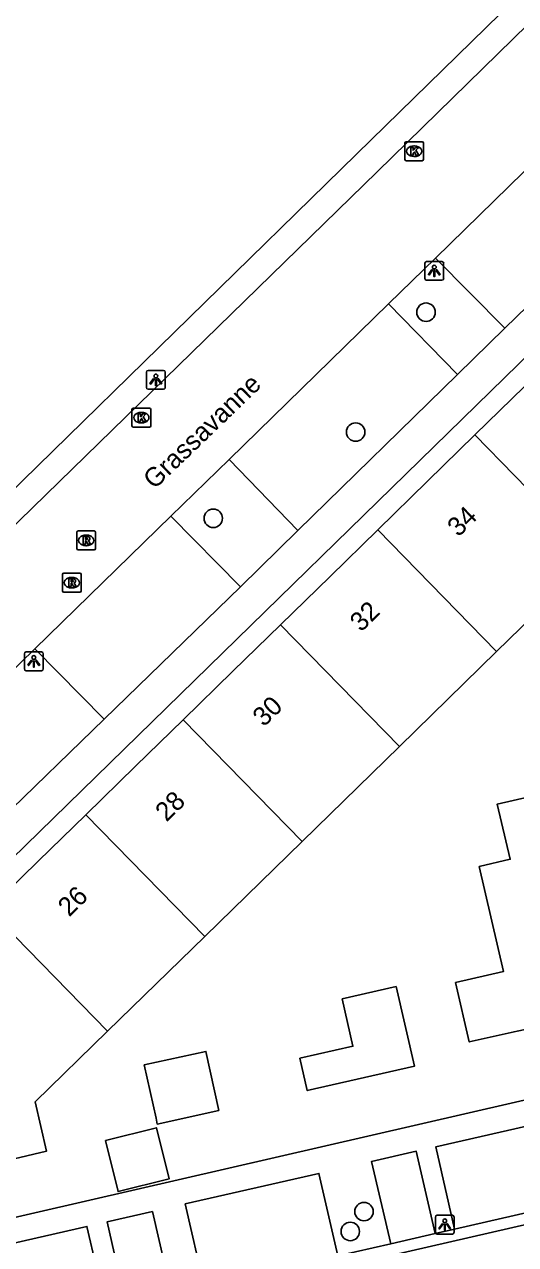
# Model space of a CAD drawing. Extents: x 156414 to 157775, y 382335 to 383765.
# Drawn here: x 156665.6 to 156691.6, y 383507 to 383571.6 of the extents above; entities that cross this region are included whole.
import ezdxf

# ---------------------------------------------------------------- set-up
doc = ezdxf.new("R2010")
doc.units = 0
for name, color, linetype in [('IMGEO_Boom', 7, 'Continuous'), ('IMGEO_Fietspad_gesloten', 7, 'Continuous'), ('IMGEO_Kolk', 7, 'Continuous'), ('IMGEO_Lichtpunt', 7, 'Continuous'), ('IMGEO_Openbare_ruimte_label', 7, 'Continuous'), ('IMGEO_Pand', 7, 'Continuous'), ('IMGEO_Pand_nummerreeks', 7, 'Continuous'), ('IMGEO_Parkeervlak_open', 7, 'Continuous'), ('IMGEO_Rijbaan_lokaal_gesloten', 7, 'Continuous'), ('IMGEO_Rijbaan_lokaal_open', 7, 'Continuous'), ('IMGEO_Rioolput', 7, 'Continuous'), ('IMGEO_Voetpad_open', 7, 'Continuous')]:
    doc.layers.add(name, color=color, linetype=linetype)

msp = doc.modelspace()

# ---------------------------------------------------------------- linework, layer by layer
at = {"layer": 'IMGEO_Boom'}
for centre in [(156686.876, 383556.37), (156683.148, 383550.024), (156675.606, 383545.46), (156683.59, 383508.765), (156682.864, 383507.711)]:
    msp.add_circle(centre, 0.489, dxfattribs=at)
at = {"layer": 'IMGEO_Fietspad_gesloten'}
msp.add_lwpolyline([(156636.845, 383519.44), (156656.634, 383538.797), (156683.195, 383564.735), (156699.188, 383580.373), (156700.165, 383581.368)], dxfattribs=at)
at = {"layer": 'IMGEO_Kolk'}
for p, q in [((156685.748, 383564.464), (156685.748, 383565.316)), ((156685.823, 383565.39), (156686.675, 383565.39)), ((156686.749, 383565.316), (156686.749, 383564.464)), ((156686.259, 383564.61), (156686.234, 383564.61)), ((156686.236, 383565.17), (156686.261, 383565.17)), ((156686.675, 383564.39), (156685.823, 383564.39)), ((156671.302, 383550.362), (156671.302, 383551.214)), ((156671.377, 383551.288), (156672.229, 383551.288)), ((156671.79, 383551.068), (156671.815, 383551.068)), ((156672.303, 383551.214), (156672.303, 383550.362)), ((156671.813, 383550.508), (156671.788, 383550.508)), ((156672.229, 383550.288), (156671.377, 383550.288))]:
    msp.add_line(p, q, dxfattribs=at)
for points in [[(156685.748, 383564.464), (156685.748, 383565.316)], [(156685.823, 383565.39), (156686.675, 383565.39)], [(156686.749, 383565.316), (156686.749, 383564.464)], [(156686.069, 383565.09), (156686.192, 383565.09), (156686.192, 383564.939), (156686.322, 383565.09), (156686.486, 383565.09), (156686.34, 383564.939), (156686.493, 383564.69), (156686.341, 383564.69), (156686.256, 383564.854), (156686.192, 383564.787), (156686.192, 383564.69), (156686.069, 383564.69), (156686.069, 383565.09)], [(156686.675, 383564.39), (156685.823, 383564.39)], [(156671.302, 383550.362), (156671.302, 383551.214)], [(156671.377, 383551.288), (156672.229, 383551.288)], [(156672.303, 383551.214), (156672.303, 383550.362)], [(156671.623, 383550.988), (156671.746, 383550.988), (156671.746, 383550.837), (156671.876, 383550.988), (156672.04, 383550.988), (156671.894, 383550.837), (156672.047, 383550.588), (156671.895, 383550.588), (156671.81, 383550.752), (156671.746, 383550.685), (156671.746, 383550.588), (156671.623, 383550.588), (156671.623, 383550.988)], [(156672.229, 383550.288), (156671.377, 383550.288)]]:
    msp.add_lwpolyline(points, dxfattribs=at)
for centre, start, end in [((156685.825, 383565.314), 91.55205, 178.44795), ((156685.825, 383565.314), 91.55205, 178.44795), ((156686.673, 383565.314), 1.55205, 88.44795), ((156686.673, 383565.314), 1.55205, 88.44795), ((156685.825, 383564.466), 181.55205, 268.44795), ((156685.825, 383564.466), 181.55205, 268.44795), ((156686.673, 383564.466), 271.55205, 358.44795), ((156686.673, 383564.466), 271.55205, 358.44795), ((156671.379, 383551.212), 91.55205, 178.44795), ((156671.379, 383551.212), 91.55205, 178.44795), ((156672.227, 383551.212), 1.55205, 88.44795), ((156672.227, 383551.212), 1.55205, 88.44795), ((156671.379, 383550.364), 181.55205, 268.44795), ((156671.379, 383550.364), 181.55205, 268.44795), ((156672.227, 383550.364), 271.55205, 358.44795), ((156672.227, 383550.364), 271.55205, 358.44795)]:
    msp.add_arc(centre, 0.0765, start, end, dxfattribs=at)
for centre, major_axis, ratio, start_param, end_param in [((156686.235, 383564.89), (-0.387, 0.002), 0.722429, 4.712389, 7.853982), ((156686.26, 383564.89), (-0.39, 0.002), 0.717154, 1.570796, 4.712389), ((156671.789, 383550.788), (-0.387, 0.002), 0.722429, 4.712389, 7.853982), ((156671.814, 383550.788), (-0.39, 0.002), 0.717154, 1.570796, 4.712389)]:
    msp.add_ellipse(centre, major_axis=major_axis, ratio=ratio, start_param=start_param, end_param=end_param, dxfattribs=at)
at = {"layer": 'IMGEO_Lichtpunt'}
for p, q in [((156686.813, 383558.959), (156686.813, 383558.152)), ((156686.813, 383558.959), (156686.813, 383558.152)), ((156687.715, 383559.054), (156686.907, 383559.054)), ((156687.715, 383559.054), (156686.907, 383559.054)), ((156687.809, 383558.152), (156687.809, 383558.959)), ((156687.809, 383558.152), (156687.809, 383558.959)), ((156686.907, 383558.058), (156687.715, 383558.058)), ((156686.907, 383558.058), (156687.715, 383558.058)), ((156672.07, 383553.194), (156672.07, 383552.387)), ((156672.07, 383553.194), (156672.07, 383552.387)), ((156672.972, 383553.289), (156672.164, 383553.289)), ((156672.972, 383553.289), (156672.164, 383553.289)), ((156673.066, 383552.387), (156673.066, 383553.194)), ((156673.066, 383552.387), (156673.066, 383553.194)), ((156672.164, 383552.293), (156672.972, 383552.293)), ((156672.164, 383552.293), (156672.972, 383552.293)), ((156665.605, 383538.295), (156665.605, 383537.488)), ((156665.605, 383538.295), (156665.605, 383537.488)), ((156666.507, 383538.39), (156665.699, 383538.39)), ((156666.507, 383538.39), (156665.699, 383538.39)), ((156666.601, 383537.488), (156666.601, 383538.295)), ((156666.601, 383537.488), (156666.601, 383538.295)), ((156665.699, 383537.394), (156666.507, 383537.394)), ((156665.699, 383537.394), (156666.507, 383537.394)), ((156687.369, 383508.475), (156687.369, 383507.668)), ((156687.369, 383508.475), (156687.369, 383507.668)), ((156688.271, 383508.57), (156687.463, 383508.57)), ((156688.271, 383508.57), (156687.463, 383508.57)), ((156688.365, 383507.668), (156688.365, 383508.475)), ((156688.365, 383507.668), (156688.365, 383508.475)), ((156687.463, 383507.574), (156688.271, 383507.574)), ((156687.463, 383507.574), (156688.271, 383507.574))]:
    msp.add_line(p, q, dxfattribs=at)
for points in [[(156687.187, 383558.623), (156687.226, 383558.595), (156687.038, 383558.333), (156687, 383558.36), (156687.187, 383558.623)], [(156687.289, 383558.575), (156687.336, 383558.575), (156687.336, 383558.253), (156687.289, 383558.253), (156687.289, 383558.575)], [(156687.399, 383558.595), (156687.437, 383558.622), (156687.624, 383558.36), (156687.585, 383558.332), (156687.399, 383558.595)], [(156672.444, 383552.858), (156672.483, 383552.83), (156672.295, 383552.568), (156672.257, 383552.595), (156672.444, 383552.858)], [(156672.546, 383552.81), (156672.593, 383552.81), (156672.593, 383552.488), (156672.546, 383552.488), (156672.546, 383552.81)], [(156672.656, 383552.83), (156672.694, 383552.857), (156672.881, 383552.595), (156672.842, 383552.567), (156672.656, 383552.83)], [(156665.979, 383537.959), (156666.018, 383537.931), (156665.83, 383537.669), (156665.792, 383537.696), (156665.979, 383537.959)], [(156666.081, 383537.911), (156666.128, 383537.911), (156666.128, 383537.589), (156666.081, 383537.589), (156666.081, 383537.911)], [(156666.191, 383537.931), (156666.229, 383537.958), (156666.416, 383537.696), (156666.377, 383537.668), (156666.191, 383537.931)], [(156687.743, 383508.139), (156687.782, 383508.111), (156687.594, 383507.849), (156687.556, 383507.876), (156687.743, 383508.139)], [(156687.845, 383508.091), (156687.892, 383508.091), (156687.892, 383507.769), (156687.845, 383507.769), (156687.845, 383508.091)], [(156687.955, 383508.111), (156687.993, 383508.138), (156688.18, 383507.876), (156688.141, 383507.848), (156687.955, 383508.111)]]:
    msp.add_lwpolyline(points, dxfattribs=at)
for centre in [(156687.312, 383558.757), (156672.569, 383552.992), (156666.104, 383538.093), (156687.868, 383508.273)]:
    msp.add_circle(centre, 0.0994, dxfattribs=at)
for centre, start, end in [((156686.907, 383558.959), 90, 180), ((156686.907, 383558.959), 90, 180), ((156687.715, 383558.959), 0, 90), ((156687.715, 383558.959), 0, 90), ((156686.907, 383558.152), 180, 270), ((156686.907, 383558.152), 180, 270), ((156687.715, 383558.152), 270, 0), ((156687.715, 383558.152), 270, 360), ((156672.164, 383553.194), 90, 180), ((156672.164, 383553.194), 90, 180), ((156672.972, 383553.194), 0, 90), ((156672.972, 383553.194), 0, 90), ((156672.164, 383552.387), 180, 270), ((156672.164, 383552.387), 180, 270), ((156672.972, 383552.387), 270, 0), ((156672.972, 383552.387), 270, 360), ((156665.699, 383538.295), 90, 180), ((156665.699, 383538.295), 90, 180), ((156666.507, 383538.295), 0, 90), ((156666.507, 383538.295), 0, 90), ((156665.699, 383537.488), 180, 270), ((156665.699, 383537.488), 180, 270), ((156666.507, 383537.488), 270, 0), ((156666.507, 383537.488), 270, 360), ((156687.463, 383508.475), 90, 180), ((156687.463, 383508.475), 90, 180), ((156688.271, 383508.475), 0, 90), ((156688.271, 383508.475), 0, 90), ((156687.463, 383507.668), 180, 270), ((156687.463, 383507.668), 180, 270), ((156688.271, 383507.668), 270, 0), ((156688.271, 383507.668), 270, 360)]:
    msp.add_arc(centre, 0.0946, start, end, dxfattribs=at)
at = {"layer": 'IMGEO_Pand'}
for points in [[(156694.616, 383554.894), (156692.099, 383552.439), (156689.465, 383549.871)], [(156689.465, 383549.871), (156686.953, 383547.422), (156684.318, 383544.852)], [(156695.769, 383543.429), (156689.465, 383549.871)], [(156679.163, 383539.823), (156681.792, 383542.387), (156684.318, 383544.852)], [(156684.318, 383544.852), (156690.616, 383538.403)], [(156695.769, 383543.429), (156690.616, 383538.403)], [(156679.163, 383539.823), (156676.641, 383537.364), (156674.008, 383534.797)], [(156685.469, 383533.383), (156679.163, 383539.823)], [(156690.616, 383538.403), (156685.469, 383533.383)], [(156674.008, 383534.797), (156671.488, 383532.339), (156668.852, 383529.768)], [(156680.311, 383528.352), (156674.008, 383534.797)], [(156685.469, 383533.383), (156680.311, 383528.352)], [(156698.924, 383519.897), (156695.487, 383519.102), (156691.709, 383518.322), (156691.536, 383518.283), (156689.167, 383517.747), (156688.442, 383520.884), (156690.983, 383521.475), (156689.692, 383527.027), (156691.333, 383527.415), (156690.643, 383530.33), (156694.028, 383531.106), (156694.702, 383528.183), (156696.893, 383528.688)], [(156663.704, 383524.747), (156666.34, 383527.318), (156668.852, 383529.768)], [(156668.852, 383529.768), (156675.159, 383523.328)], [(156680.311, 383528.352), (156675.159, 383523.328)], [(156670.012, 383518.308), (156663.704, 383524.747)], [(156675.159, 383523.328), (156670.012, 383518.308)], [(156685.3, 383520.67), (156682.435, 383520.02), (156683.002, 383517.52), (156680.197, 383516.884), (156680.586, 383515.17), (156686.256, 383516.457), (156685.3, 383520.67)], [(156670.012, 383518.308), (156666.183, 383514.574), (156666.775, 383511.956), (156663.336, 383511.158), (156662.606, 383510.989), (156662.38, 383511.964), (156660.32, 383511.501)], [(156675.909, 383514.111), (156672.643, 383513.395), (156672.575, 383513.707), (156671.956, 383516.527), (156675.222, 383517.244), (156675.909, 383514.111)], [(156669.894, 383512.529), (156670.571, 383509.823), (156673.278, 383510.5), (156672.601, 383513.206), (156669.894, 383512.529)]]:
    msp.add_lwpolyline(points, dxfattribs=at)
at = {"layer": 'IMGEO_Parkeervlak_open'}
for points in [[(156691.051, 383555.526), (156687.378, 383559.232)], [(156684.893, 383556.807), (156688.54, 383553.072)], [(156680.08, 383544.821), (156676.449, 383548.569)], [(156673.365, 383545.579), (156677.048, 383541.832)], [(156669.828, 383534.82), (156666.159, 383538.551)]]:
    msp.add_lwpolyline(points, dxfattribs=at)
at = {"layer": 'IMGEO_Rijbaan_lokaal_gesloten'}
for points in [[(156701.199, 383580.324), (156700.284, 383579.443), (156684.28, 383563.801), (156657.593, 383537.803), (156637.799, 383518.481), (156627.625, 383508.439)], [(156687.378, 383559.232), (156692.814, 383564.546)], [(156687.378, 383559.232), (156684.893, 383556.807)], [(156676.449, 383548.569), (156684.893, 383556.807)], [(156676.449, 383548.569), (156673.365, 383545.579)], [(156666.159, 383538.551), (156673.365, 383545.579)], [(156666.159, 383538.551), (156660.679, 383533.219)], [(156734.468, 383517.866), (156719.932, 383514.525), (156697.933, 383509.409), (156662.761, 383501.345), (156657.024, 383500), (156647.469, 383497.759)]]:
    msp.add_lwpolyline(points, dxfattribs=at)
at = {"layer": 'IMGEO_Rijbaan_lokaal_open'}
for points in [[(156688.386, 383507.834), (156693.231, 383508.944)], [(156687.363, 383507.599), (156688.386, 383507.834)], [(156685.005, 383507.059), (156687.363, 383507.599)], [(156682.2, 383506.416), (156685.005, 383507.059)]]:
    msp.add_lwpolyline(points, dxfattribs=at)
at = {"layer": 'IMGEO_Rioolput'}
for p, q in [((156668.377, 383543.866), (156668.377, 383544.718)), ((156668.452, 383544.792), (156669.304, 383544.792)), ((156668.865, 383544.572), (156668.89, 383544.572)), ((156669.378, 383544.718), (156669.378, 383543.866)), ((156668.888, 383544.012), (156668.863, 383544.012)), ((156669.304, 383543.792), (156668.452, 383543.792)), ((156667.615, 383541.626), (156667.615, 383542.478)), ((156667.69, 383542.552), (156668.542, 383542.552)), ((156668.103, 383542.332), (156668.128, 383542.332)), ((156668.616, 383542.478), (156668.616, 383541.626)), ((156668.542, 383541.552), (156667.69, 383541.552)), ((156668.126, 383541.772), (156668.101, 383541.772))]:
    msp.add_line(p, q, dxfattribs=at)
for points in [[(156668.377, 383543.866), (156668.377, 383544.718)], [(156668.452, 383544.792), (156669.304, 383544.792)], [(156669.378, 383544.718), (156669.378, 383543.866)], [(156668.966, 383544.49), (156668.714, 383544.492), (156668.714, 383544.092)], [(156668.714, 383544.092), (156668.838, 383544.092), (156668.838, 383544.254), (156668.849, 383544.254)], [(156668.892, 383544.411), (156668.838, 383544.411), (156668.838, 383544.33)], [(156668.838, 383544.33), (156668.89, 383544.33)], [(156668.896, 383544.225), (156668.967, 383544.092), (156669.107, 383544.092), (156669.042, 383544.218)], [(156669.304, 383543.792), (156668.452, 383543.792)], [(156667.615, 383541.626), (156667.615, 383542.478)], [(156667.69, 383542.552), (156668.542, 383542.552)], [(156668.204, 383542.25), (156667.952, 383542.252), (156667.952, 383541.852)], [(156667.952, 383541.852), (156668.076, 383541.852), (156668.076, 383542.014), (156668.087, 383542.014)], [(156668.13, 383542.171), (156668.076, 383542.171), (156668.076, 383542.09)], [(156668.076, 383542.09), (156668.128, 383542.09)], [(156668.134, 383541.985), (156668.205, 383541.852), (156668.345, 383541.852), (156668.28, 383541.978)], [(156668.616, 383542.478), (156668.616, 383541.626)], [(156668.542, 383541.552), (156667.69, 383541.552)]]:
    msp.add_lwpolyline(points, dxfattribs=at)
for centre, radius, start, end in [((156668.454, 383544.716), 0.0765, 91.55205, 178.44795), ((156668.454, 383544.716), 0.0765, 91.55205, 178.44795), ((156669.302, 383544.716), 0.0765, 1.55205, 88.44795), ((156669.302, 383544.716), 0.0765, 1.55205, 88.44795), ((156668.848, 383544.201), 0.0533, 26.02933, 88.69889), ((156668.874, 383544.519), 0.19, 274.7715, 282.96867), ((156668.898, 383544.315), 0.0964, 77.00612, 93.18647), ((156668.912, 383544.372), 0.0378, 276.66336, 79.67722), ((156668.965, 383544.38), 0.109, 350.36119, 89.41601), ((156668.963, 383544.38), 0.112, 277.58423, 350.98172), ((156668.947, 383544.165), 0.108, 29.51342, 73.79051), ((156668.454, 383543.868), 0.0765, 181.55205, 268.44795), ((156668.454, 383543.868), 0.0765, 181.55205, 268.44795), ((156669.302, 383543.868), 0.0765, 271.55205, 358.44795), ((156669.302, 383543.868), 0.0765, 271.55205, 358.44795), ((156667.692, 383542.476), 0.0765, 91.55205, 178.44795), ((156667.692, 383542.476), 0.0765, 91.55205, 178.44795), ((156668.086, 383541.961), 0.0533, 26.02933, 88.69889), ((156668.112, 383542.279), 0.19, 274.7715, 282.96867), ((156668.136, 383542.075), 0.0964, 77.00612, 93.18647), ((156668.15, 383542.132), 0.0378, 276.66336, 79.67722), ((156668.203, 383542.14), 0.109, 350.36119, 89.41601), ((156668.201, 383542.14), 0.112, 277.58423, 350.98172), ((156668.185, 383541.925), 0.108, 29.51342, 73.79051), ((156668.54, 383542.476), 0.0765, 1.55205, 88.44795), ((156668.54, 383542.476), 0.0765, 1.55205, 88.44795), ((156667.692, 383541.628), 0.0765, 181.55205, 268.44795), ((156667.692, 383541.628), 0.0765, 181.55205, 268.44795), ((156668.54, 383541.628), 0.0765, 271.55205, 358.44795), ((156668.54, 383541.628), 0.0765, 271.55205, 358.44795)]:
    msp.add_arc(centre, radius, start, end, dxfattribs=at)
for centre, major_axis, ratio, start_param, end_param in [((156668.864, 383544.292), (-0.387, 0.002), 0.722429, 4.712389, 7.853982), ((156668.889, 383544.292), (-0.39, 0.002), 0.717154, 1.570796, 4.712389), ((156668.102, 383542.052), (-0.387, 0.002), 0.722429, 4.712389, 7.853982), ((156668.127, 383542.052), (-0.39, 0.002), 0.717154, 1.570796, 4.712389)]:
    msp.add_ellipse(centre, major_axis=major_axis, ratio=ratio, start_param=start_param, end_param=end_param, dxfattribs=at)
at = {"layer": 'IMGEO_Voetpad_open'}
for points in [[(156658.179, 383520.853), (156703.731, 383565.281), (156724.098, 383585.15), (156754.228, 383595.916)], [(156696.457, 383560.773), (156691.051, 383555.526)], [(156688.54, 383553.072), (156691.051, 383555.526)], [(156688.54, 383553.072), (156680.08, 383544.821)], [(156677.048, 383541.832), (156680.08, 383544.821)], [(156677.048, 383541.832), (156669.828, 383534.82)], [(156664.344, 383529.495), (156669.828, 383534.82)], [(156768.897, 383532.428), (156695.344, 383515.405), (156694.06, 383515.114), (156661.239, 383507.565)], [(156688.386, 383507.834), (156687.402, 383512.199), (156692.188, 383513.293)], [(156685.005, 383507.059), (156683.992, 383511.42), (156686.358, 383511.961), (156687.363, 383507.599)], [(156675.125, 383504.795), (156674.127, 383509.166), (156681.199, 383510.782), (156682.2, 383506.416)], [(156670.971, 383503.843), (156669.986, 383508.219), (156672.382, 383508.767), (156673.397, 383504.399)], [(156661.543, 383506.29), (156668.916, 383507.975), (156669.935, 383503.605)]]:
    msp.add_lwpolyline(points, dxfattribs=at)

# ---------------------------------------------------------------- texts
at = {"layer": 'IMGEO_Openbare_ruimte_label'}
msp.add_text('Grassavanne', height=1, rotation=43.86558, dxfattribs=at).set_placement((156672.487, 383546.956))
at = {"layer": 'IMGEO_Pand_nummerreeks'}
for s, p in [('34', (156688.596, 383544.436)), ('32', (156683.439, 383539.408)), ('30', (156678.287, 383534.386)), ('28', (156673.132, 383529.36)), ('26', (156667.975, 383524.33))]:
    msp.add_text(s, height=1, rotation=44.27634, dxfattribs=at).set_placement(p)

doc.saveas('drawing.dxf')
